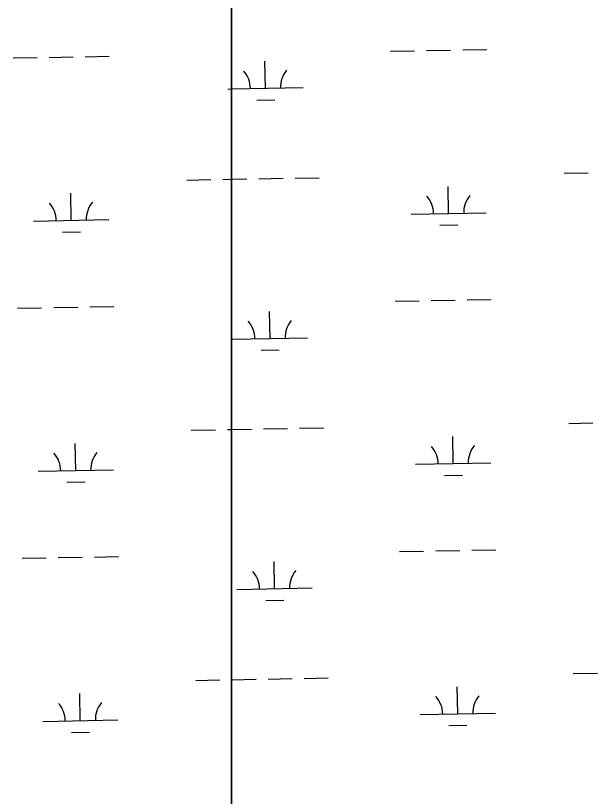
# Model space of a CAD drawing. Extents: x 3925854 to 3964121, y 224593 to 250589.
# Drawn here: x 3937793 to 3938567, y 236753 to 237791 of the extents above; entities that cross this region are included whole.
import ezdxf

# ---------------------------------------------------------------- set-up
doc = ezdxf.new("R2010")
doc.units = 0
doc.layers.add('V-WETL-SWMP', color=7, linetype='Continuous')

msp = doc.modelspace()

# ---------------------------------------------------------------- linework, layer by layer
at = {"layer": 'V-WETL-SWMP'}
for p, q in [((3938080.366, 242013.078), (3938080.366, 236377.051)), ((3938291.755, 237743.888), (3938323.75, 237744.47)), ((3938339.748, 237744.76), (3938371.742, 237745.342)), ((3938387.74, 237745.633), (3938419.734, 237746.215)), ((3937789.93, 237734.763), (3937821.925, 237735.345)), ((3937837.923, 237735.636), (3937869.917, 237736.217)), ((3937885.915, 237736.508), (3937917.909, 237737.09)), ((3938125.563, 237694.428), (3938124.909, 237730.422)), ((3938075.571, 237693.519), (3938080.366, 237693.606)), ((3938080.366, 237693.606), (3938175.555, 237695.337)), ((3938113.846, 237678.782), (3938137.842, 237679.218)), ((3938522.745, 237581.559), (3938554.74, 237582.141)), ((3938020.92, 237572.435), (3938052.914, 237573.016)), ((3938068.912, 237573.307), (3938080.366, 237573.516)), ((3938080.366, 237573.516), (3938100.907, 237573.889)), ((3938116.904, 237574.18), (3938148.899, 237574.762)), ((3938164.896, 237575.053), (3938196.891, 237575.634)), ((3938369.101, 237528.015), (3938368.446, 237564.009)), ((3937867.276, 237518.891), (3937866.621, 237554.885)), ((3938319.109, 237527.106), (3938419.093, 237528.924)), ((3937817.284, 237517.982), (3937917.268, 237519.8)), ((3937855.558, 237503.244), (3937879.554, 237503.68)), ((3938357.383, 237512.369), (3938381.379, 237512.805)), ((3938297.804, 237411.268), (3938329.798, 237411.85)), ((3938345.796, 237412.14), (3938377.79, 237412.722)), ((3938393.788, 237413.013), (3938425.782, 237413.595)), ((3937795.978, 237402.143), (3937827.973, 237402.725)), ((3937843.971, 237403.016), (3937875.965, 237403.597)), ((3937891.963, 237403.888), (3937923.957, 237404.47)), ((3938131.611, 237361.808), (3938130.957, 237397.802)), ((3938081.62, 237360.899), (3938181.603, 237362.717)), ((3938119.894, 237346.162), (3938143.89, 237346.598)), ((3938528.793, 237248.939), (3938560.788, 237249.521)), ((3938026.968, 237239.815), (3938058.963, 237240.396)), ((3938074.96, 237240.687), (3938080.366, 237240.786)), ((3938080.366, 237240.786), (3938106.955, 237241.269)), ((3938122.952, 237241.56), (3938154.947, 237242.142)), ((3938170.944, 237242.433), (3938202.939, 237243.014)), ((3938375.149, 237195.395), (3938374.494, 237231.389)), ((3937873.324, 237186.271), (3937872.669, 237222.265)), ((3938325.157, 237194.486), (3938425.141, 237196.304)), ((3937823.332, 237185.361), (3937923.316, 237187.18)), ((3937861.606, 237170.624), (3937885.602, 237171.06)), ((3938363.431, 237179.749), (3938387.427, 237180.185)), ((3938303.852, 237078.648), (3938335.846, 237079.23)), ((3938351.844, 237079.52), (3938383.838, 237080.102)), ((3938399.836, 237080.393), (3938431.83, 237080.975)), ((3937802.027, 237069.523), (3937834.021, 237070.105)), ((3937850.019, 237070.396), (3937882.013, 237070.977)), ((3937898.011, 237071.268), (3937930.005, 237071.85)), ((3938137.659, 237029.188), (3938137.005, 237065.182)), ((3938087.668, 237028.279), (3938187.651, 237030.097)), ((3938125.942, 237013.542), (3938149.938, 237013.978)), ((3938534.841, 236916.319), (3938566.836, 236916.901)), ((3938033.016, 236907.195), (3938065.011, 236907.776)), ((3938081.008, 236908.067), (3938113.003, 236908.649)), ((3938129, 236908.94), (3938160.995, 236909.522)), ((3938176.992, 236909.813), (3938208.987, 236910.394)), ((3938381.197, 236862.775), (3938380.542, 236898.769)), ((3937879.372, 236853.65), (3937878.717, 236889.645)), ((3938331.205, 236861.866), (3938431.189, 236863.684)), ((3937829.38, 236852.741), (3937929.364, 236854.559)), ((3938369.479, 236847.129), (3938393.476, 236847.565)), ((3937867.654, 236838.004), (3937891.65, 236838.44))]:
    msp.add_line(p, q, dxfattribs=at)
msp.add_lwpolyline([(3938080.366, 236377.051), (3938080.366, 242013.078)], dxfattribs=at)
for centre, start, end in [((3938070.321, 237693.899), 0.269879, 41.813537), ((3938180.788, 237695.907), 140.269876, 181.813534), ((3938313.858, 237527.486), 0.269879, 41.813537), ((3938424.326, 237529.494), 140.269876, 181.813534), ((3937812.033, 237518.361), 0.269879, 41.813537), ((3937922.501, 237520.37), 140.269876, 181.813534), ((3938076.369, 237361.279), 0.269879, 41.813537), ((3938186.836, 237363.287), 140.269876, 181.813534), ((3938319.906, 237194.866), 0.269879, 41.813537), ((3938430.374, 237196.874), 140.269876, 181.813534), ((3937818.081, 237185.741), 0.269879, 41.813537), ((3937928.549, 237187.75), 140.269876, 181.813534), ((3938082.417, 237028.659), 0.269879, 41.813537), ((3938192.884, 237030.667), 140.269876, 181.813534), ((3938325.955, 236862.246), 0.269879, 41.813537), ((3938436.422, 236864.254), 140.269876, 181.813534), ((3937824.129, 236853.121), 0.269879, 41.813537), ((3937934.597, 236855.13), 140.269876, 181.813534)]:
    msp.add_arc(centre, 35.246, start, end, dxfattribs=at)

doc.saveas('drawing.dxf')
